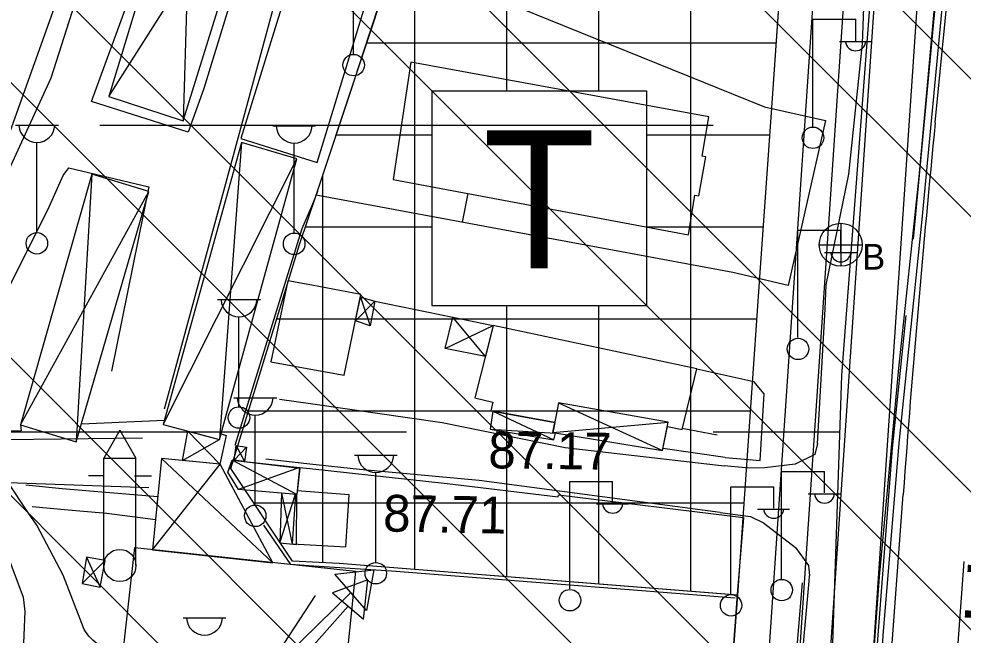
# Model space of a CAD drawing. Extents: x 417995 to 421451, y 4454518 to 4458015.
# Drawn here: x 420219.2 to 420373.2, y 4457473.8 to 4457574.2 of the extents above; entities that cross this region are included whole.
import ezdxf

# ---------------------------------------------------------------- set-up
doc = ezdxf.new("R2010")
doc.units = 0
for name, color, linetype in [('ADAKENARI', 7, 'Continuous'), ('B_Betonzemin', 7, 'Continuous'), ('B_Imalat', 7, 'Continuous'), ('B_Ins_Halinde', 7, 'Continuous'), ('B_Kapi', 7, 'Continuous'), ('B_Sundurma', 7, 'Continuous'), ('B_Ticari', 7, 'Continuous'), ('KALDIRIM_FAT', 7, 'Continuous'), ('PL_KAMU_HİZMET_ALANI', 7, 'Continuous'), ('PL_TİCARET', 7, 'Continuous'), ('RAYLI_TOPLU_TAŞIMA_HATTI', 7, 'Continuous'), ('S_Cad_Sok_Lambasi', 7, 'Continuous'), ('S_Elektrik_Diregi', 7, 'Continuous'), ('S_Rogar_Kapagi_Buski', 7, 'Continuous'), ('S_Serare', 7, 'Continuous'), ('S_Su_Kulesi', 7, 'Continuous'), ('S_Trafo_acik_tip', 7, 'Continuous'), ('S_Trafo_hücre_tipi', 7, 'Continuous'), ('SEMBOL_FAT', 7, 'Continuous'), ('Sinir_Duvar_tek_tarafa_ait', 7, 'Continuous'), ('Sinir_Ist_Duvari', 7, 'Continuous'), ('Sinir_Parmaklik_bir_taraf', 7, 'Continuous'), ('SN_TASKIN', 7, 'Continuous'), ('SN_TR_SIVILASMA', 7, 'Continuous'), ('SN_TR_TASKIN', 7, 'Continuous'), ('TRFAT_KHA', 7, 'Continuous'), ('TRFAT_TİCARET', 7, 'Continuous'), ('Y_Cadde_Yol', 7, 'Continuous'), ('Y_Kot_Noktasi', 7, 'Continuous'), ('Y_Yol_Kotu', 7, 'Continuous'), ('Yol_Insaat', 7, 'Continuous'), ('Yol_Sose', 7, 'Continuous')]:
    doc.layers.add(name, color=color, linetype=linetype)

msp = doc.modelspace()

# ---------------------------------------------------------------- linework, layer by layer
at = {"layer": 'ADAKENARI'}
for p, q in [((420343.8, 4457586.24), (420341.94, 4457559.73)), ((420275.4, 4457568.64), (420280.61, 4457584.52)), ((420273.4, 4457562.57), (420275.4, 4457568.64)), ((420268.7, 4457548.4), (420273.4, 4457562.57)), ((420341.94, 4457559.73), (420340.02, 4457532.1)), ((420267.77, 4457545.64), (420268.7, 4457548.4)), ((420265.01, 4457537.45), (420267.77, 4457545.64)), ((420260.16, 4457521.63), (420265.01, 4457537.45)), ((420340.02, 4457532.1), (420338.54, 4457510.91)), ((420253.81, 4457500.91), (420260.16, 4457521.63)), ((420338.54, 4457510.91), (420336.4, 4457480.29)), ((420263.84, 4457485.79), (420253.81, 4457500.91)), ((420271.46, 4457485.4), (420263.84, 4457485.79)), ((420332.41, 4457480.6), (420271.46, 4457485.4)), ((420336.4, 4457480.29), (420332.41, 4457480.6)), ((420336.4, 4457480.29), (420335.82, 4457472.31))]:
    msp.add_line(p, q, dxfattribs=at)
at = {"layer": 'B_Betonzemin'}
for points in [[(420340.82, 4457559.85), (420350.77, 4457557.64), (420344.68, 4457530.75), (420335.67, 4457532.84)], [(420334.4, 4457502.73), (420340.09, 4457502.23), (420340.75, 4457513.07), (420339.1, 4457515.07)]]:
    msp.add_lwpolyline(points, dxfattribs=at)
at = {"layer": 'B_Imalat'}
for points in [[(420269.39, 4457599.77), (420255.44, 4457554.73), (420267.88, 4457550.79), (420281.69, 4457596.01)], [(420266.87, 4457517.09), (420272.26, 4457516.11), (420275.02, 4457529.28), (420267.02, 4457530.78), (420263.07, 4457531.51), (420260.34, 4457518.28)], [(420296.57, 4457524.2), (420293.58, 4457512.41), (420296.54, 4457511.74), (420296.21, 4457510.32), (420306.62, 4457508.43), (420306.3, 4457506.76), (420324.17, 4457503.86), (420324.98, 4457507.77), (420327.38, 4457507.26), (420329.76, 4457517.14)], [(420274.13, 4457484.19), (420272.48, 4457468.14), (420236.38, 4457472.03), (420238.17, 4457488.02)]]:
    msp.add_lwpolyline(points, close=True, dxfattribs=at)
at = {"layer": 'B_Ins_Halinde'}
msp.add_lwpolyline([(420331.76, 4457558.26), (420283.15, 4457567.15), (420280.25, 4457548.02), (420328.42, 4457539), (420329.45, 4457545.5), (420330.13, 4457545.35), (420331.27, 4457551.75), (420330.63, 4457551.84)], close=True, dxfattribs=at)
at = {"layer": 'B_Kapi'}
msp.add_lwpolyline([(420337.37, 4457492.95), (420336.33, 4457479.74)], dxfattribs=at)
at = {"layer": 'B_Sundurma'}
for p, q in [((420247.57, 4457606.52), (420246.01, 4457557.57)), ((420233.91, 4457561.58), (420260.06, 4457602.7)), ((420255.53, 4457554.08), (420251.98, 4457505.63)), ((420242.78, 4457508.09), (420264.55, 4457551.42)), ((420231.12, 4457548.88), (420228.61, 4457505.28)), ((420219.51, 4457508.05), (420240.43, 4457546.09)), ((420274.92, 4457528.83), (420276.53, 4457524.15)), ((420277.27, 4457528.22), (420274.11, 4457524.97)), ((420295.3, 4457519.19), (420290.02, 4457525.56)), ((420288.77, 4457520.5), (420296.57, 4457524.2)), ((420307.23, 4457511.64), (420324.17, 4457503.86)), ((420296.53, 4457510.27), (420306.48, 4457505.6)), ((420306.3, 4457506.76), (420325.13, 4457508.45)), ((420246.79, 4457507.02), (420252.02, 4457501.64)), ((420296.07, 4457507.31), (420306.74, 4457506.69)), ((420245.94, 4457502.2), (420251.98, 4457505.63)), ((420254.36, 4457502.26), (420256.36, 4457504.41)), ((420254.65, 4457504.64), (420256.03, 4457502.06)), ((420260.66, 4457485.56), (420242.48, 4457502.52)), ((420264.58, 4457496.7), (420254.03, 4457502.29)), ((420241.03, 4457487.65), (420252.09, 4457501.63)), ((420264.99, 4457501.07), (420255.07, 4457497.5)), ((420261.77, 4457488.79), (420264.36, 4457496.72)), ((420262.08, 4457496.91), (420263.8, 4457488.6)), ((420229.54, 4457482.16), (420233.33, 4457485.93)), ((420230.29, 4457486.46), (420232.5, 4457481.58))]:
    msp.add_line(p, q, dxfattribs=at)
for points in [[(420237.16, 4457610.13), (420214.16, 4457545.89), (420201.29, 4457550.29), (420224.57, 4457614.57)], [(420247.57, 4457606.52), (420233.91, 4457561.58), (420246.01, 4457557.57), (420260.06, 4457602.7)], [(420255.53, 4457554.08), (420242.78, 4457508.09), (420251.98, 4457505.63), (420264.55, 4457551.42)], [(420231.12, 4457548.88), (420219.51, 4457508.05), (420228.61, 4457505.28), (420240.43, 4457546.09)], [(420274.92, 4457528.83), (420277.27, 4457528.22), (420276.53, 4457524.15), (420274.11, 4457524.97)], [(420295.3, 4457519.19), (420288.77, 4457520.5), (420290.02, 4457525.56), (420296.57, 4457524.2)], [(420307.23, 4457511.64), (420306.3, 4457506.76), (420324.17, 4457503.86), (420325.13, 4457508.45)], [(420296.53, 4457510.27), (420296.07, 4457507.31), (420306.48, 4457505.6), (420306.74, 4457506.69), (420306.3, 4457506.76), (420306.62, 4457508.43)], [(420245.94, 4457502.2), (420246.79, 4457507.02), (420251.98, 4457505.63), (420252.24, 4457506.58), (420253.03, 4457506.32), (420252.02, 4457501.64)], [(420254.36, 4457502.26), (420254.65, 4457504.64), (420256.36, 4457504.41), (420256.03, 4457502.06)], [(420241.03, 4457487.65), (420260.66, 4457485.56), (420252.09, 4457501.63), (420242.48, 4457502.52)], [(420254.14, 4457502.28), (420265.08, 4457500.98), (420264.57, 4457496.69), (420255.07, 4457497.5), (420253.29, 4457500.33)], [(420264.99, 4457501.07), (420264.58, 4457496.7), (420255.05, 4457497.48), (420253.31, 4457500.34), (420254.03, 4457502.29)], [(420262.08, 4457496.9), (420261.77, 4457488.79), (420264.51, 4457488.53), (420264.57, 4457496.69)], [(420230.29, 4457486.46), (420229.54, 4457482.16), (420232.5, 4457481.58), (420233.33, 4457485.93)]]:
    msp.add_lwpolyline(points, close=True, dxfattribs=at)
at = {"layer": 'B_Ticari'}
msp.add_lwpolyline([(420264.36, 4457496.72), (420263.8, 4457488.64), (420272.58, 4457488.13), (420273.08, 4457496.63), (420264.63, 4457497.28), (420264.58, 4457496.7)], close=True, dxfattribs=at)
at = {"layer": 'KALDIRIM_FAT'}
for p, q in [((420349.52, 4457589.41), (420333.21, 4457348.39)), ((420354.51, 4457589.09), (420338.2, 4457348.06)), ((420359.5, 4457588.77), (420343.18, 4457347.73)), ((420366.49, 4457588.32), (420350.17, 4457347.26))]:
    msp.add_line(p, q, dxfattribs=at)
at = {"layer": 'PL_KAMU_HİZMET_ALANI'}
msp.add_lwpolyline([(420201.32, 4457588.43), (420152.1, 4457466.77), (420177.87, 4457386.49), (420326.69, 4457373.27), (420327.4, 4457374.08), (420328.89, 4457377.72), (420335.82, 4457472.31), (420336.4, 4457480.29), (420332.41, 4457480.6), (420271.46, 4457485.4), (420263.84, 4457485.79), (420253.81, 4457500.91), (420260.16, 4457521.63), (420265.01, 4457537.45), (420267.77, 4457545.64), (420268.7, 4457548.4), (420273.4, 4457562.57), (420275.4, 4457568.64), (420280.61, 4457584.52)], dxfattribs=at)
at = {"layer": 'PL_TİCARET'}
msp.add_lwpolyline([(420268.7, 4457548.4), (420273.4, 4457562.57), (420275.4, 4457568.64), (420280.61, 4457584.52), (420284.27, 4457595.65), (420282.5, 4457608.32), (420284.78, 4457607.53), (420287.81, 4457606.48), (420291.02, 4457605.36), (420303.72, 4457600.92), (420310.51, 4457598.55), (420332.75, 4457590.78), (420343.84, 4457586.91), (420343.8, 4457586.24), (420341.94, 4457559.73), (420340.02, 4457532.1), (420338.54, 4457510.91), (420336.4, 4457480.29), (420271.46, 4457485.4), (420263.84, 4457485.79), (420253.81, 4457500.91), (420260.16, 4457521.63), (420265.01, 4457537.45), (420267.77, 4457545.64)], close=True, dxfattribs=at)
at = {"layer": 'RAYLI_TOPLU_TAŞIMA_HATTI'}
for p, q in [((420368.65, 4457557.3), (420374.92, 4457621.01)), ((420353.32, 4457360.1), (420363.42, 4457496.7)), ((420364.12, 4457360.16), (420373.4, 4457485.75))]:
    msp.add_line(p, q, dxfattribs=at)
msp.add_arc((422856.62, 4457312.34), 2500, 174.37708, 175.77107, dxfattribs=at)
at = {"layer": 'S_Cad_Sok_Lambasi'}
for p, q in [((420273.83, 4457568.42), (420273.83, 4457583.1)), ((420218.68, 4457556.88), (420225.68, 4457556.88)), ((420260.63, 4457556.79), (420267.63, 4457556.79)), ((420222.18, 4457539.38), (420222.18, 4457554.06)), ((420264.13, 4457539.29), (420264.13, 4457553.96)), ((420251.63, 4457528.47), (420258.63, 4457528.47)), ((420255.13, 4457510.97), (420255.13, 4457525.64)), ((420254.28, 4457512.45), (420261.28, 4457512.45)), ((420257.78, 4457494.95), (420257.78, 4457509.63)), ((420273.94, 4457503.09), (420280.94, 4457503.09)), ((420277.44, 4457485.59), (420277.44, 4457500.26)), ((420246.01, 4457476.58), (420253.01, 4457476.58))]:
    msp.add_line(p, q, dxfattribs=at)
for centre in [(420273.83, 4457566.67), (420222.18, 4457537.63), (420264.13, 4457537.54), (420255.13, 4457509.22), (420257.78, 4457493.2), (420277.44, 4457483.84)]:
    msp.add_circle(centre, 1.75, dxfattribs=at)
for centre in [(420222.18, 4457556.99), (420264.13, 4457556.89), (420255.13, 4457528.57), (420257.78, 4457512.56), (420277.44, 4457503.19), (420249.51, 4457476.68)]:
    msp.add_arc(centre, 2.93, 183.298, 356.9072, dxfattribs=at)
at = {"layer": 'S_Elektrik_Diregi'}
for p, q in [((420348.69, 4457556.66), (420348.69, 4457574.16)), ((420348.69, 4457574.16), (420355.69, 4457574.16)), ((420355.69, 4457570.66), (420355.69, 4457574.16)), ((420353.03, 4457570.52), (420358.28, 4457570.52)), ((420346.26, 4457522.25), (420346.26, 4457539.75)), ((420346.26, 4457539.75), (420353.26, 4457539.75)), ((420353.26, 4457536.25), (420353.26, 4457539.75)), ((420350.6, 4457536.11), (420355.85, 4457536.11)), ((420343.6, 4457482.92), (420343.6, 4457500.42)), ((420343.6, 4457500.42), (420350.6, 4457500.42)), ((420350.6, 4457496.92), (420350.6, 4457500.42)), ((420309.06, 4457481.27), (420309.06, 4457498.77)), ((420309.06, 4457498.77), (420316.06, 4457498.77)), ((420316.06, 4457495.27), (420316.06, 4457498.77)), ((420335.33, 4457480.43), (420335.33, 4457497.93)), ((420335.33, 4457497.93), (420342.33, 4457497.93)), ((420342.33, 4457494.43), (420342.33, 4457497.93)), ((420347.94, 4457496.78), (420353.19, 4457496.78)), ((420313.4, 4457495.13), (420318.65, 4457495.13)), ((420339.67, 4457494.29), (420344.92, 4457494.29))]:
    msp.add_line(p, q, dxfattribs=at)
for centre in [(420348.72, 4457554.83), (420346.29, 4457520.41), (420343.63, 4457481.09), (420309.1, 4457479.44), (420335.37, 4457478.6)]:
    msp.add_circle(centre, 1.75, dxfattribs=at)
for centre in [(420355.69, 4457570.68), (420353.26, 4457536.26), (420350.6, 4457496.94), (420316.06, 4457495.29), (420342.33, 4457494.45)]:
    msp.add_arc(centre, 1.66, 184.8384, 355.1464, dxfattribs=at)
at = {"layer": 'S_Rogar_Kapagi_Buski'}
for p, q in [((420353.25, 4457540.89), (420353.25, 4457533.89)), ((420349.75, 4457537.39), (420356.75, 4457537.39))]:
    msp.add_line(p, q, dxfattribs=at)
msp.add_circle((420353.25, 4457537.39), 3.5, dxfattribs=at)
at = {"layer": 'S_Serare'}
msp.add_lwpolyline([(420267.53, 4457480.23), (420259.91, 4457468.48), (420266.86, 4457467.7), (420259.32, 4457456.04)], dxfattribs=at)
at = {"layer": 'S_Su_Kulesi'}
for p, q in [((420235.7, 4457507.17), (420233.07, 4457502.62)), ((420235.7, 4457507.17), (420238.32, 4457502.62)), ((420233.07, 4457485.12), (420233.07, 4457502.62)), ((420233.07, 4457502.62), (420238.32, 4457502.62)), ((420238.32, 4457485.12), (420238.32, 4457502.62)), ((420230.59, 4457499.75), (420233.07, 4457499.75)), ((420238.11, 4457499.72), (420240.88, 4457499.72))]:
    msp.add_line(p, q, dxfattribs=at)
msp.add_circle((420235.7, 4457485.1), 2.63, dxfattribs=at)
at = {"layer": 'S_Trafo_acik_tip'}
msp.add_lwpolyline([(420275.43, 4457476.35), (420276.16, 4457482.76), (420270.39, 4457480.62)], close=True, dxfattribs=at)
msp.add_lwpolyline([(420262.51, 4457458.15), (420272.17, 4457467.81), (420263.46, 4457467.81), (420272.91, 4457478.49)], dxfattribs=at)
at = {"layer": 'S_Trafo_hücre_tipi'}
msp.add_line((420262.05, 4457469.62), (420273.36, 4457480.71), dxfattribs=at)
msp.add_lwpolyline([(420270.77, 4457483.69), (420277.14, 4457484.42), (420275.95, 4457477.74)], close=True, dxfattribs=at)
at = {"layer": 'SEMBOL_FAT'}
for p, q in [((420286.59, 4457562.49), (420286.59, 4457527.49)), ((420286.59, 4457562.49), (420321.59, 4457562.49)), ((420321.59, 4457562.49), (420321.59, 4457527.49)), ((420286.59, 4457527.49), (420321.59, 4457527.49))]:
    msp.add_line(p, q, dxfattribs=at)
at = {"layer": 'Sinir_Duvar_tek_tarafa_ait'}
for points in [[(420365.12, 4457538.29), (420369.97, 4457590.01), (420372.66, 4457629), (420375.42, 4457671.39), (420378.56, 4457719.47), (420379.34, 4457729.78)], [(420267.16, 4457544.07), (420268.01, 4457546.11)], [(420254.51, 4457504.71), (420262.88, 4457531.81), (420265.46, 4457540.02), (420267.16, 4457544.07)], [(420267.16, 4457544.07), (420267.16, 4457544.07)], [(420277.27, 4457528.22), (420290.02, 4457525.56)], [(420357.84, 4457453.91), (420361.7, 4457504.25), (420363.94, 4457525.84)], [(420329.76, 4457517.14), (420339.1, 4457515.07)], [(420219.51, 4457508.05), (420219.61, 4457507.08), (420214.54, 4457506.99), (420211.3, 4457507.65), (420208.08, 4457508.27), (420205.63, 4457508.8)], [(420242.97, 4457508.76), (420229.44, 4457508.15)], [(420333.08, 4457506.37), (420327.42, 4457507.43)], [(420334.4, 4457502.73), (420324.24, 4457504.19)], [(420264.99, 4457501.07), (420266.7, 4457500.89)], [(420266.7, 4457500.89), (420289.08, 4457498.47), (420307.15, 4457496.28), (420307.25, 4457496.63), (420337.37, 4457492.95)], [(420266.53, 4457485.07), (420263.61, 4457485.27), (420259.16, 4457491.67)], [(420266.53, 4457485.07), (420266.53, 4457485.07)], [(420280.81, 4457484.12), (420266.53, 4457485.07)], [(420336.33, 4457479.74), (420330.69, 4457400.69), (420329.09, 4457379.57), (420328.93, 4457377.44), (420327.51, 4457373.7), (420324.69, 4457370.83), (420320.68, 4457369.03)]]:
    msp.add_lwpolyline(points, dxfattribs=at)
at = {"layer": 'Sinir_Ist_Duvari'}
for points in [[(420335.67, 4457532.84), (420267.74, 4457545.48), (420280.59, 4457584.3), (420340.82, 4457559.85)], [(420292.45, 4457545.73), (420291.54, 4457541.05)], [(420220.39, 4457498.24), (420226.31, 4457497.68), (420233.41, 4457497.05), (420241.88, 4457496.36)], [(420241.51, 4457492.56), (420233.6, 4457493.6), (420227.28, 4457494.12), (420221.42, 4457494.65)], [(420336.02, 4457479.77), (420280.73, 4457484.12)]]:
    msp.add_lwpolyline(points, dxfattribs=at)
at = {"layer": 'Sinir_Parmaklik_bir_taraf'}
msp.add_lwpolyline([(420346.98, 4457482.27), (420345.81, 4457468.61), (420344.08, 4457440.09), (420342.27, 4457414.54)], dxfattribs=at)
at = {"layer": 'SN_TASKIN'}
msp.add_lwpolyline([(420304.2, 4457786), (420304.13, 4457785.63), (420361.4, 4457753.33), (420365.13, 4457670.4), (420353.37, 4457516.08), (420349.76, 4457409.43), (420362.12, 4457324.02), (420428.86, 4457299.97), (420651.65, 4457251.03), (420800.51, 4457206.77), (420934.84, 4457119.42), (421005.12, 4457071.28), (421055.3, 4457008.56), (421130.37, 4456973.34), (421233.23, 4456921.91), (421285.98, 4456875.69)], dxfattribs=at)
at = {"layer": 'SN_TR_SIVILASMA'}
for p, q in [((421283.68, 4456655.22), (420178.33, 4457760.57)), ((421283.45, 4456633), (420168.35, 4457748.09)), ((421282.98, 4456588.57), (420148.4, 4457723.15)), ((421282.75, 4456566.35), (420138.42, 4457710.68)), ((421282.29, 4456521.91), (420118.46, 4457685.73)), ((421282.05, 4456499.69), (420108.49, 4457673.26)), ((421281.59, 4456455.25), (420088.53, 4457648.31)), ((421281.36, 4456433.03), (420079.09, 4457635.3))]:
    msp.add_line(p, q, dxfattribs=at)
at = {"layer": 'SN_TR_TASKIN'}
for p, q in [((420232.43, 4457556.9), (420332.43, 4457556.9)), ((420182.43, 4457506.9), (420282.43, 4457506.9)), ((420332.43, 4457506.9), (420353.06, 4457506.9))]:
    msp.add_line(p, q, dxfattribs=at)
at = {"layer": 'TRFAT_KHA'}
for p, q in [((420227.1, 4457573.27), (420227.1, 4457573.27)), ((420252.1, 4457573.27), (420252.1, 4457573.27)), ((420227.1, 4457548.27), (420227.1, 4457548.27)), ((420252.1, 4457548.27), (420252.1, 4457548.27)), ((420227.1, 4457523.27), (420227.1, 4457523.27)), ((420252.1, 4457523.27), (420252.1, 4457523.27)), ((420227.1, 4457498.27), (420227.1, 4457498.27)), ((420252.1, 4457498.27), (420252.1, 4457498.27))]:
    msp.add_line(p, q, dxfattribs=at)
at = {"layer": 'TRFAT_TİCARET'}
for p, q in [((420298.81, 4457562.49), (420298.81, 4457602.63)), ((420313.81, 4457562.49), (420313.81, 4457597.39)), ((420283.81, 4457484.43), (420283.81, 4457594.25)), ((420328.81, 4457480.89), (420328.81, 4457592.15)), ((420275.94, 4457570.29), (420342.68, 4457570.29)), ((420270.99, 4457555.29), (420286.59, 4457555.29)), ((420321.59, 4457555.29), (420341.63, 4457555.29)), ((420268.81, 4457485.54), (420268.81, 4457548.73)), ((420265.97, 4457540.29), (420286.59, 4457540.29)), ((420321.59, 4457540.29), (420340.59, 4457540.29)), ((420298.81, 4457483.25), (420298.81, 4457527.49)), ((420313.81, 4457482.07), (420313.81, 4457527.49)), ((420261.28, 4457525.29), (420339.54, 4457525.29)), ((420256.69, 4457510.29), (420338.49, 4457510.29)), ((420257.54, 4457495.29), (420337.45, 4457495.29))]:
    msp.add_line(p, q, dxfattribs=at)
at = {"layer": 'Yol_Insaat'}
msp.add_lwpolyline([(420354.44, 4457387.41), (420356.72, 4457424.66), (420358.77, 4457451.05), (420360.19, 4457473.71), (420362.78, 4457505.02), (420366.5, 4457541.5), (420369.91, 4457577.04), (420372.55, 4457611.41), (420374.91, 4457646.84), (420376.76, 4457672.6), (420378.9, 4457707.43), (420381.71, 4457748.83), (420383.96, 4457785.16)], dxfattribs=at)
at = {"layer": 'Yol_Sose'}
for points in [[(420382.58, 4457785.17), (420380.35, 4457752.61), (420378.01, 4457716.86), (420375.7, 4457680.58), (420372.93, 4457639.48), (420370.64, 4457603.36), (420369.05, 4457582.03), (420365.98, 4457548.44), (420362.65, 4457517.25), (420359.54, 4457483.23), (420356.3, 4457439.73), (420353.84, 4457399.71)], [(420260.25, 4457673.76), (420242.45, 4457621.89), (420233.78, 4457593.86), (420224.45, 4457564.56), (420205.55, 4457523.41), (420195.81, 4457502.14), (420191.93, 4457490.24), (420191.55, 4457475.51), (420191.01, 4457460.54), (420189.4, 4457446.17), (420189.42, 4457445.9), (420189.13, 4457445.44), (420188.75, 4457445.02), (420186.47, 4457444.13), (420183.62, 4457444.03), (420181.87, 4457443.62), (420181.52, 4457443.01), (420181.35, 4457441.32), (420182.24, 4457434.43)], [(420231.1, 4457560.75), (420237.35, 4457577.88), (420242.47, 4457596.38), (420246.46, 4457608.07), (420257.01, 4457604.98), (420261.82, 4457603.46), (420249.42, 4457562.85), (420246.82, 4457555.72), (420231.1, 4457560.75)], [(420349.45, 4457505.01), (420350.73, 4457526.9), (420350.89, 4457530.85), (420354.55, 4457548.92), (420356.8, 4457570.19), (420357.31, 4457583.52), (420355.01, 4457588.57), (420349.94, 4457593.09), (420341.76, 4457596.12), (420324.54, 4457600.1)], [(420261.16, 4457577.63), (420254.14, 4457551.74), (420242.91, 4457510.56)], [(420239.4, 4457505.88), (420217.3, 4457505.6), (420206.15, 4457508.12), (420205.59, 4457508.37), (420205.34, 4457508.53), (420205.32, 4457508.95), (420212.86, 4457521.07), (420223.99, 4457543.07), (420226.49, 4457548.66), (420227.38, 4457549.95), (420240.42, 4457546.82), (420234.32, 4457516.8)], [(420261.76, 4457512.24), (420266.81, 4457511.5)], [(420266.81, 4457511.5), (420288.24, 4457508.39), (420308.3, 4457504.35), (420334.22, 4457501.33)], [(420349.45, 4457505.01), (420349.03, 4457503.21), (420345.83, 4457501.63), (420340.87, 4457501.01), (420338.31, 4457500.96), (420334.22, 4457501.33)], [(420266.71, 4457501.64), (420259.52, 4457502.41)], [(420333.61, 4457493.72), (420294.31, 4457498.96), (420274.76, 4457500.77), (420266.71, 4457501.64)], [(420266.33, 4457465.58), (420249.58, 4457467.8), (420236, 4457469.93), (420232.53, 4457472.08), (420232, 4457472.35), (420231.29, 4457472.93), (420230.66, 4457473.6), (420230.09, 4457474.35), (420229.88, 4457474.68), (420226.48, 4457483.53), (420222.18, 4457491.69), (420220.72, 4457493.82), (420217.48, 4457498.63), (420240.44, 4457497.81)], [(420333.61, 4457493.72), (420338.53, 4457493.08), (420340.63, 4457492.05), (420345.86, 4457488.03), (420348.01, 4457485.09), (420348.17, 4457483.4)], [(420217.6, 4457486.19), (420219.96, 4457479.92), (420220.23, 4457477.58), (420219.32, 4457456.83), (420219.16, 4457433.44)], [(420341.37, 4457398.23), (420344.54, 4457443.06), (420348.12, 4457482.55), (420348.17, 4457483.4)]]:
    msp.add_lwpolyline(points, dxfattribs=at)

# ---------------------------------------------------------------- texts
at = {"layer": 'S_Rogar_Kapagi_Buski'}
msp.add_text('B', height=4.2, dxfattribs=at).set_placement((420356.75, 4457533.33))
at = {"layer": 'SEMBOL_FAT'}
msp.add_text('T', height=22.5, dxfattribs=at).set_placement((420294.88, 4457533.57))
at = {"layer": 'Y_Cadde_Yol'}
msp.add_text('Yeni Yalova Yolu Caddesi', height=10, rotation=86.6098, dxfattribs=at).set_placement((420376.41, 4457348.21))
at = {"layer": 'Y_Kot_Noktasi'}
msp.add_text('87.71', height=6, rotation=359.0012, dxfattribs=at).set_placement((420278.6, 4457490.65))
at = {"layer": 'Y_Yol_Kotu'}
msp.add_text('87.17', height=6, rotation=359.3381, dxfattribs=at).set_placement((420295.77, 4457500.95))

doc.saveas('drawing.dxf')
